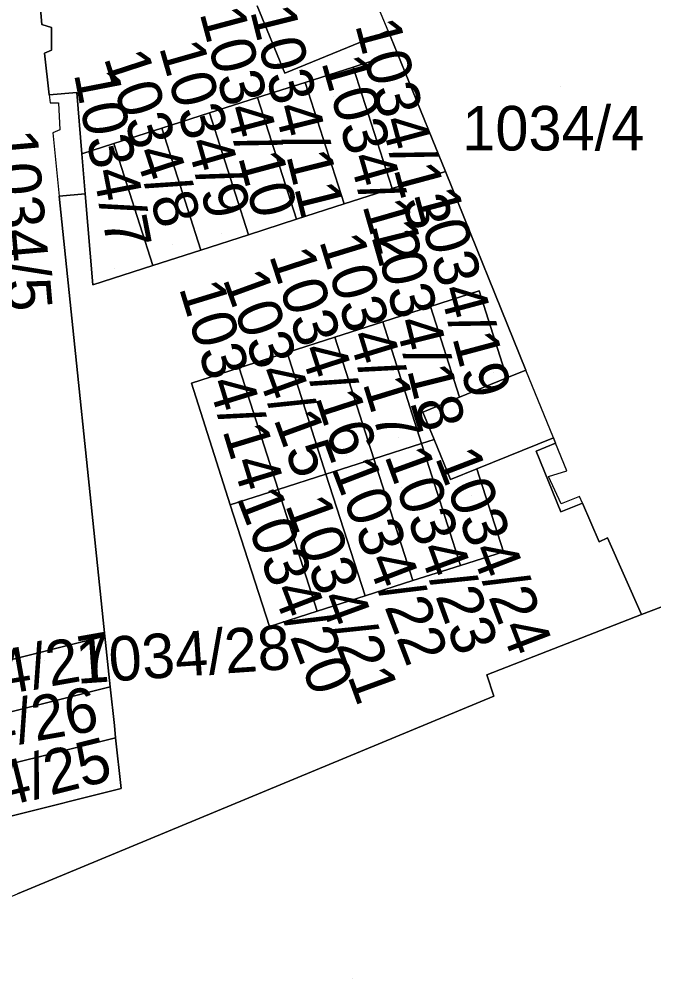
# Model space of a CAD drawing. Extents: x -263423 to -261326, y -1240067 to -1237864.
# Drawn here: x -262535.87 to -262507.34, y -1239580.23 to -1239537.14 of the extents above; entities that cross this region are included whole.
import ezdxf

# ---------------------------------------------------------------- set-up
doc = ezdxf.new("R2010")
doc.units = 0
for name, color, linetype in [('body_kn', 7, 'Continuous'), ('kladpar_druhypozemkov', 7, 'Continuous'), ('kladpar_hranice', 7, 'Continuous'), ('kladpar_parcelnecisla', 7, 'Continuous'), ('kladpar_plochy', 7, 'Continuous'), ('zappar_hrandruhpozemk', 7, 'Continuous')]:
    doc.layers.add(name, color=color, linetype=linetype)

msp = doc.modelspace()

# ---------------------------------------------------------------- linework, layer by layer
at = {"layer": 'body_kn'}
for p, q in [((-262534.85, -1239537.39), (-262534.85, -1239537.39)), ((-262534.41, -1239537.52), (-262534.41, -1239537.52)), ((-262519.29, -1239537.67), (-262519.29, -1239537.67)), ((-262519.29, -1239537.67), (-262519.29, -1239537.67)), ((-262534.73, -1239538.67), (-262534.73, -1239538.67)), ((-262534.41, -1239538.54), (-262534.41, -1239538.54)), ((-262518.88, -1239538.66), (-262518.88, -1239538.66)), ((-262520.86, -1239539.3), (-262520.86, -1239539.3)), ((-262520.86, -1239539.3), (-262520.86, -1239539.3)), ((-262523.93, -1239539.57), (-262523.93, -1239539.57)), ((-262523.01, -1239539.98), (-262523.01, -1239539.98)), ((-262523.01, -1239539.98), (-262523.01, -1239539.98)), ((-262534.52, -1239540.54), (-262534.52, -1239540.54)), ((-262534.52, -1239540.54), (-262534.52, -1239540.54)), ((-262533.28, -1239540.44), (-262533.28, -1239540.44)), ((-262525.16, -1239540.66), (-262525.16, -1239540.66)), ((-262525.16, -1239540.66), (-262525.16, -1239540.66)), ((-262534.48, -1239540.9), (-262534.48, -1239540.9)), ((-262534.1, -1239540.9), (-262534.1, -1239540.9)), ((-262527.31, -1239541.35), (-262527.31, -1239541.35)), ((-262527.31, -1239541.35), (-262527.31, -1239541.35)), ((-262534.36, -1239542.24), (-262534.36, -1239542.24)), ((-262534.04, -1239542.11), (-262534.04, -1239542.11)), ((-262529.46, -1239542.04), (-262529.46, -1239542.04)), ((-262529.46, -1239542.04), (-262529.46, -1239542.04)), ((-262531.61, -1239542.73), (-262531.61, -1239542.73)), ((-262531.61, -1239542.73), (-262531.61, -1239542.73)), ((-262517.31, -1239542.51), (-262517.31, -1239542.51)), ((-262533.05, -1239543.19), (-262533.05, -1239543.19)), ((-262516.71, -1239543.98), (-262516.71, -1239543.98)), ((-262519.11, -1239544.75), (-262519.11, -1239544.75)), ((-262534.07, -1239545.09), (-262534.07, -1239545.09)), ((-262534.07, -1239545.09), (-262534.07, -1239545.09)), ((-262532.9, -1239544.99), (-262532.9, -1239544.99)), ((-262532.9, -1239544.99), (-262532.9, -1239544.99)), ((-262521.26, -1239545.44), (-262521.26, -1239545.44)), ((-262523.41, -1239546.13), (-262523.41, -1239546.13)), ((-262525.56, -1239546.82), (-262525.56, -1239546.82)), ((-262527.71, -1239547.51), (-262527.71, -1239547.51)), ((-262529.86, -1239548.2), (-262529.86, -1239548.2)), ((-262532.56, -1239549.07), (-262532.56, -1239549.07)), ((-262515.2, -1239549.34), (-262515.2, -1239549.34)), ((-262517.38, -1239550.04), (-262517.38, -1239550.04)), ((-262517.38, -1239550.04), (-262517.38, -1239550.04)), ((-262519.53, -1239550.73), (-262519.53, -1239550.73)), ((-262519.53, -1239550.73), (-262519.53, -1239550.73)), ((-262521.68, -1239551.42), (-262521.68, -1239551.42)), ((-262521.68, -1239551.42), (-262521.68, -1239551.42)), ((-262523.83, -1239552.11), (-262523.83, -1239552.11)), ((-262523.83, -1239552.11), (-262523.83, -1239552.11)), ((-262525.98, -1239552.8), (-262525.98, -1239552.8)), ((-262525.98, -1239552.8), (-262525.98, -1239552.8)), ((-262513.09, -1239552.9), (-262513.09, -1239552.9)), ((-262528.13, -1239553.49), (-262528.13, -1239553.49)), ((-262528.13, -1239553.49), (-262528.13, -1239553.49)), ((-262513.95, -1239553.25), (-262513.95, -1239553.25)), ((-262516.08, -1239554.12), (-262516.08, -1239554.12)), ((-262517.72, -1239554.79), (-262517.72, -1239554.79)), ((-262517.21, -1239556.02), (-262517.21, -1239556.02)), ((-262511.86, -1239555.94), (-262511.86, -1239555.94)), ((-262511.86, -1239555.94), (-262511.86, -1239555.94)), ((-262511.76, -1239556.18), (-262511.76, -1239556.18)), ((-262517.78, -1239556.2), (-262517.78, -1239556.2)), ((-262517.78, -1239556.2), (-262517.78, -1239556.2)), ((-262512.64, -1239556.54), (-262512.64, -1239556.54)), ((-262519.93, -1239556.89), (-262519.93, -1239556.89)), ((-262519.93, -1239556.89), (-262519.93, -1239556.89)), ((-262515.3, -1239557.34), (-262515.3, -1239557.34)), ((-262511.25, -1239557.43), (-262511.25, -1239557.43)), ((-262522.08, -1239557.58), (-262522.08, -1239557.58)), ((-262522.08, -1239557.58), (-262522.08, -1239557.58)), ((-262516.48, -1239557.82), (-262516.48, -1239557.82)), ((-262512.08, -1239557.68), (-262512.08, -1239557.68)), ((-262524.23, -1239558.27), (-262524.23, -1239558.27)), ((-262524.23, -1239558.27), (-262524.23, -1239558.27)), ((-262510.68, -1239558.58), (-262510.68, -1239558.58)), ((-262526.38, -1239558.95), (-262526.38, -1239558.95)), ((-262526.38, -1239558.95), (-262526.38, -1239558.95)), ((-262511.51, -1239558.9), (-262511.51, -1239558.9)), ((-262510.55, -1239558.87), (-262510.55, -1239558.87)), ((-262510.55, -1239558.87), (-262510.55, -1239558.87)), ((-262511.52, -1239559.27), (-262511.52, -1239559.27)), ((-262509.42, -1239560.43), (-262509.42, -1239560.43)), ((-262509.8, -1239560.62), (-262509.8, -1239560.62)), ((-262514.1, -1239561.06), (-262514.1, -1239561.06)), ((-262516.03, -1239561.67), (-262516.03, -1239561.67)), ((-262518.17, -1239562.35), (-262518.17, -1239562.35)), ((-262520.32, -1239563.04), (-262520.32, -1239563.04)), ((-262522.47, -1239563.73), (-262522.47, -1239563.73)), ((-262507.9, -1239563.88), (-262507.9, -1239563.88)), ((-262524.62, -1239564.42), (-262524.62, -1239564.42)), ((-262532.02, -1239564.85), (-262532.02, -1239564.85)), ((-262514.85, -1239566.58), (-262514.85, -1239566.58)), ((-262531.78, -1239567.13), (-262531.78, -1239567.13)), ((-262514.53, -1239567.54), (-262514.53, -1239567.54)), ((-262531.59, -1239568.86), (-262531.59, -1239568.86)), ((-262531.54, -1239569.41), (-262531.54, -1239569.41)), ((-262531.29, -1239571.69), (-262531.29, -1239571.69))]:
    msp.add_line(p, q, dxfattribs=at)
at = {"layer": 'kladpar_druhypozemkov'}
for p, q in [((-262511.54, -1239540.17), (-262511.54, -1239540.17)), ((-262521.74, -1239540.6), (-262521.74, -1239540.6)), ((-262517.72, -1239541.86), (-262517.72, -1239541.86)), ((-262522.4, -1239545.16), (-262522.4, -1239545.16)), ((-262524.67, -1239545.88), (-262524.67, -1239545.88)), ((-262526.77, -1239546.78), (-262526.77, -1239546.78)), ((-262528.99, -1239547.26), (-262528.99, -1239547.26)), ((-262531.57, -1239548.34), (-262531.57, -1239548.34)), ((-262514.54, -1239553.01), (-262514.54, -1239553.01)), ((-262516.48, -1239554.07), (-262516.48, -1239554.07)), ((-262518.8, -1239555.95), (-262518.8, -1239555.95)), ((-262521.14, -1239556.73), (-262521.14, -1239556.73)), ((-262522.88, -1239557.27), (-262522.88, -1239557.27)), ((-262525.33, -1239557.93), (-262525.33, -1239557.93)), ((-262518.68, -1239558.19), (-262518.68, -1239558.19)), ((-262520.4, -1239558.59), (-262520.4, -1239558.59)), ((-262515.56, -1239558.52), (-262515.56, -1239558.52)), ((-262522.52, -1239559.39), (-262522.52, -1239559.39)), ((-262524.7, -1239560.06), (-262524.7, -1239560.06)), ((-262527.97, -1239565.25), (-262527.97, -1239565.25)), ((-262534.72, -1239565.95), (-262534.72, -1239565.95)), ((-262533.4, -1239568.21), (-262533.4, -1239568.21)), ((-262533.06, -1239570.53), (-262533.06, -1239570.53)), ((-262520.91, -1239580.2), (-262520.91, -1239580.2))]:
    msp.add_line(p, q, dxfattribs=at)
at = {"layer": 'kladpar_hranice'}
for points in [[(-262512.47, -1239522.66), (-262496.44, -1239559.47), (-262497.08, -1239559.78), (-262507.9, -1239563.88), (-262509.42, -1239560.43), (-262509.8, -1239560.62), (-262510.55, -1239558.87), (-262511.52, -1239559.27), (-262512.64, -1239556.54), (-262511.76, -1239556.18), (-262511.86, -1239555.94), (-262515.3, -1239557.34), (-262516.48, -1239557.82), (-262517.21, -1239556.02), (-262517.72, -1239554.79), (-262516.08, -1239554.12), (-262513.95, -1239553.25), (-262513.09, -1239552.9), (-262516.71, -1239543.98), (-262517.31, -1239542.51), (-262518.88, -1239538.66), (-262519.29, -1239537.67), (-262523.93, -1239539.57), (-262525.17, -1239536.54)], [(-262535.83, -1239525.8), (-262534.85, -1239537.39), (-262534.41, -1239537.52), (-262534.41, -1239538.54), (-262534.73, -1239538.67), (-262534.52, -1239540.54), (-262533.28, -1239540.44), (-262533.05, -1239543.19), (-262532.9, -1239544.99), (-262534.07, -1239545.09), (-262532.02, -1239564.85), (-262537.05, -1239566.1), (-262539.53, -1239545.71), (-262540.02, -1239541.89), (-262541.69, -1239527.3), (-262536.85, -1239525.73), (-262535.83, -1239525.8)], [(-262525.17, -1239536.54), (-262523.93, -1239539.57), (-262519.29, -1239537.67), (-262518.88, -1239538.66), (-262520.86, -1239539.3), (-262523.01, -1239539.98), (-262525.16, -1239540.66), (-262527.31, -1239541.35), (-262529.46, -1239542.04), (-262531.61, -1239542.73), (-262533.05, -1239543.19), (-262533.28, -1239540.44), (-262534.52, -1239540.54), (-262534.73, -1239538.67), (-262534.41, -1239538.54), (-262534.41, -1239537.52), (-262534.85, -1239537.39), (-262535.83, -1239525.8)], [(-262520.86, -1239539.3), (-262518.88, -1239538.66), (-262517.31, -1239542.51), (-262516.71, -1239543.98), (-262519.11, -1239544.75), (-262520.86, -1239539.3)], [(-262523.01, -1239539.98), (-262520.86, -1239539.3), (-262519.11, -1239544.75), (-262521.26, -1239545.44), (-262523.01, -1239539.98)], [(-262525.16, -1239540.66), (-262523.01, -1239539.98), (-262521.26, -1239545.44), (-262523.41, -1239546.13), (-262525.16, -1239540.66)], [(-262527.31, -1239541.35), (-262525.16, -1239540.66), (-262523.41, -1239546.13), (-262525.56, -1239546.82), (-262527.31, -1239541.35)], [(-262529.46, -1239542.04), (-262527.31, -1239541.35), (-262525.56, -1239546.82), (-262527.71, -1239547.51), (-262529.46, -1239542.04)], [(-262531.61, -1239542.73), (-262529.46, -1239542.04), (-262527.71, -1239547.51), (-262529.86, -1239548.2), (-262531.61, -1239542.73)], [(-262532.9, -1239544.99), (-262533.05, -1239543.19), (-262531.61, -1239542.73), (-262529.86, -1239548.2), (-262532.56, -1239549.07), (-262532.9, -1239544.99)], [(-262534.07, -1239545.09), (-262532.9, -1239544.99), (-262532.56, -1239549.07), (-262529.86, -1239548.2), (-262527.71, -1239547.51), (-262525.56, -1239546.82), (-262523.41, -1239546.13), (-262521.26, -1239545.44), (-262519.11, -1239544.75), (-262516.71, -1239543.98), (-262513.09, -1239552.9), (-262513.95, -1239553.25), (-262515.2, -1239549.34), (-262517.38, -1239550.04), (-262519.53, -1239550.73), (-262521.68, -1239551.42), (-262523.83, -1239552.11), (-262525.98, -1239552.8), (-262528.13, -1239553.49), (-262526.38, -1239558.95), (-262524.62, -1239564.42), (-262522.47, -1239563.73), (-262520.32, -1239563.04), (-262518.17, -1239562.35), (-262516.03, -1239561.67), (-262514.1, -1239561.06), (-262515.3, -1239557.34), (-262511.86, -1239555.94), (-262511.76, -1239556.18), (-262512.64, -1239556.54), (-262511.52, -1239559.27), (-262510.55, -1239558.87), (-262509.8, -1239560.62), (-262509.42, -1239560.43), (-262507.9, -1239563.88), (-262514.85, -1239566.58), (-262514.53, -1239567.54), (-262535.94, -1239576.42)], [(-262536.31, -1239572.94), (-262531.29, -1239571.69), (-262531.54, -1239569.41), (-262531.59, -1239568.86), (-262531.78, -1239567.13), (-262532.02, -1239564.85), (-262534.07, -1239545.09)], [(-262517.38, -1239550.04), (-262515.2, -1239549.34), (-262513.95, -1239553.25), (-262516.08, -1239554.12), (-262517.38, -1239550.04)], [(-262519.53, -1239550.73), (-262517.38, -1239550.04), (-262516.08, -1239554.12), (-262517.72, -1239554.79), (-262517.21, -1239556.02), (-262517.78, -1239556.2), (-262519.53, -1239550.73)], [(-262521.68, -1239551.42), (-262519.53, -1239550.73), (-262517.78, -1239556.2), (-262519.93, -1239556.89), (-262521.68, -1239551.42)], [(-262523.83, -1239552.11), (-262521.68, -1239551.42), (-262519.93, -1239556.89), (-262522.08, -1239557.58), (-262523.83, -1239552.11)], [(-262525.98, -1239552.8), (-262523.83, -1239552.11), (-262522.08, -1239557.58), (-262524.23, -1239558.27), (-262525.98, -1239552.8)], [(-262528.13, -1239553.49), (-262525.98, -1239552.8), (-262524.23, -1239558.27), (-262526.38, -1239558.95), (-262528.13, -1239553.49)], [(-262517.78, -1239556.2), (-262517.21, -1239556.02), (-262516.48, -1239557.82), (-262515.3, -1239557.34), (-262514.1, -1239561.06), (-262516.03, -1239561.67), (-262517.78, -1239556.2)], [(-262519.93, -1239556.89), (-262517.78, -1239556.2), (-262516.03, -1239561.67), (-262518.17, -1239562.35), (-262519.93, -1239556.89)], [(-262522.08, -1239557.58), (-262519.93, -1239556.89), (-262518.17, -1239562.35), (-262520.32, -1239563.04), (-262522.08, -1239557.58)], [(-262524.23, -1239558.27), (-262522.08, -1239557.58), (-262520.32, -1239563.04), (-262522.47, -1239563.73), (-262524.23, -1239558.27)], [(-262526.38, -1239558.95), (-262524.23, -1239558.27), (-262522.47, -1239563.73), (-262524.62, -1239564.42), (-262526.38, -1239558.95)], [(-262546.71, -1239580.95), (-262535.94, -1239576.42), (-262514.53, -1239567.54), (-262514.85, -1239566.58), (-262507.9, -1239563.88), (-262497.08, -1239559.78), (-262489.86, -1239576.61), (-262495.53, -1239579.1), (-262490.3, -1239591.72), (-262495.72, -1239594.16), (-262495.84, -1239593.9), (-262498.9, -1239587.5), (-262502.36, -1239580.27), (-262540.46, -1239596.2), (-262542.29, -1239591.74), (-262542.63, -1239590.9), (-262543.46, -1239591.25), (-262545.32, -1239596.59), (-262550.28, -1239594.95), (-262548.06, -1239588.39), (-262543.99, -1239587.56), (-262544.31, -1239586.76), (-262546.71, -1239580.95)], [(-262537.05, -1239566.1), (-262532.02, -1239564.85), (-262531.78, -1239567.13), (-262536.8, -1239568.38), (-262537.05, -1239566.1)], [(-262536.8, -1239568.38), (-262531.78, -1239567.13), (-262531.59, -1239568.86), (-262531.54, -1239569.41), (-262536.55, -1239570.66), (-262536.62, -1239570.05), (-262536.8, -1239568.38)], [(-262536.55, -1239570.66), (-262531.54, -1239569.41), (-262531.29, -1239571.69), (-262536.31, -1239572.94), (-262536.55, -1239570.66)]]:
    msp.add_lwpolyline(points, dxfattribs=at)
at = {"layer": 'kladpar_plochy'}
for points in [[(-262512.47, -1239522.66), (-262496.44, -1239559.47), (-262497.08, -1239559.78), (-262507.9, -1239563.88), (-262509.42, -1239560.43), (-262509.8, -1239560.62), (-262510.55, -1239558.87), (-262511.52, -1239559.27), (-262512.64, -1239556.54), (-262511.76, -1239556.18), (-262511.86, -1239555.94), (-262515.3, -1239557.34), (-262516.48, -1239557.82), (-262517.21, -1239556.02), (-262517.72, -1239554.79), (-262516.08, -1239554.12), (-262513.95, -1239553.25), (-262513.09, -1239552.9), (-262516.71, -1239543.98), (-262517.31, -1239542.51), (-262518.88, -1239538.66), (-262519.29, -1239537.67), (-262523.93, -1239539.57), (-262525.17, -1239536.54)], [(-262525.17, -1239536.54), (-262523.93, -1239539.57), (-262519.29, -1239537.67), (-262518.88, -1239538.66), (-262520.86, -1239539.3), (-262523.01, -1239539.98), (-262525.16, -1239540.66), (-262527.31, -1239541.35), (-262529.46, -1239542.04), (-262531.61, -1239542.73), (-262533.05, -1239543.19), (-262533.28, -1239540.44), (-262534.52, -1239540.54), (-262534.73, -1239538.67), (-262534.41, -1239538.54), (-262534.41, -1239537.52), (-262534.85, -1239537.39), (-262535.83, -1239525.8)], [(-262536.31, -1239572.94), (-262531.29, -1239571.69), (-262531.54, -1239569.41), (-262531.59, -1239568.86), (-262531.78, -1239567.13), (-262532.02, -1239564.85), (-262534.07, -1239545.09), (-262532.9, -1239544.99), (-262532.56, -1239549.07), (-262529.86, -1239548.2), (-262527.71, -1239547.51), (-262525.56, -1239546.82), (-262523.41, -1239546.13), (-262521.26, -1239545.44), (-262519.11, -1239544.75), (-262516.71, -1239543.98), (-262513.09, -1239552.9), (-262513.95, -1239553.25), (-262515.2, -1239549.34), (-262517.38, -1239550.04), (-262519.53, -1239550.73), (-262521.68, -1239551.42), (-262523.83, -1239552.11), (-262525.98, -1239552.8), (-262528.13, -1239553.49), (-262526.38, -1239558.95), (-262524.62, -1239564.42), (-262522.47, -1239563.73), (-262520.32, -1239563.04), (-262518.17, -1239562.35), (-262516.03, -1239561.67), (-262514.1, -1239561.06), (-262515.3, -1239557.34), (-262511.86, -1239555.94), (-262511.76, -1239556.18), (-262512.64, -1239556.54), (-262511.52, -1239559.27), (-262510.55, -1239558.87), (-262509.8, -1239560.62), (-262509.42, -1239560.43), (-262507.9, -1239563.88), (-262514.85, -1239566.58), (-262514.53, -1239567.54), (-262535.94, -1239576.42)]]:
    msp.add_lwpolyline(points, dxfattribs=at)
for points in [[(-262535.83, -1239525.8), (-262534.85, -1239537.39), (-262534.41, -1239537.52), (-262534.41, -1239538.54), (-262534.73, -1239538.67), (-262534.52, -1239540.54), (-262533.28, -1239540.44), (-262533.05, -1239543.19), (-262532.9, -1239544.99), (-262534.07, -1239545.09), (-262532.02, -1239564.85), (-262537.05, -1239566.1), (-262539.53, -1239545.71), (-262540.02, -1239541.89), (-262541.69, -1239527.3), (-262536.85, -1239525.73)], [(-262520.86, -1239539.3), (-262518.88, -1239538.66), (-262517.31, -1239542.51), (-262516.71, -1239543.98), (-262519.11, -1239544.75)], [(-262523.01, -1239539.98), (-262520.86, -1239539.3), (-262519.11, -1239544.75), (-262521.26, -1239545.44)], [(-262525.16, -1239540.66), (-262523.01, -1239539.98), (-262521.26, -1239545.44), (-262523.41, -1239546.13)], [(-262527.31, -1239541.35), (-262525.16, -1239540.66), (-262523.41, -1239546.13), (-262525.56, -1239546.82)], [(-262529.46, -1239542.04), (-262527.31, -1239541.35), (-262525.56, -1239546.82), (-262527.71, -1239547.51)], [(-262531.61, -1239542.73), (-262529.46, -1239542.04), (-262527.71, -1239547.51), (-262529.86, -1239548.2)], [(-262532.9, -1239544.99), (-262533.05, -1239543.19), (-262531.61, -1239542.73), (-262529.86, -1239548.2), (-262532.56, -1239549.07)], [(-262517.38, -1239550.04), (-262515.2, -1239549.34), (-262513.95, -1239553.25), (-262516.08, -1239554.12)], [(-262519.53, -1239550.73), (-262517.38, -1239550.04), (-262516.08, -1239554.12), (-262517.72, -1239554.79), (-262517.21, -1239556.02), (-262517.78, -1239556.2)], [(-262521.68, -1239551.42), (-262519.53, -1239550.73), (-262517.78, -1239556.2), (-262519.93, -1239556.89)], [(-262523.83, -1239552.11), (-262521.68, -1239551.42), (-262519.93, -1239556.89), (-262522.08, -1239557.58)], [(-262525.98, -1239552.8), (-262523.83, -1239552.11), (-262522.08, -1239557.58), (-262524.23, -1239558.27)], [(-262528.13, -1239553.49), (-262525.98, -1239552.8), (-262524.23, -1239558.27), (-262526.38, -1239558.95)], [(-262517.78, -1239556.2), (-262517.21, -1239556.02), (-262516.48, -1239557.82), (-262515.3, -1239557.34), (-262514.1, -1239561.06), (-262516.03, -1239561.67)], [(-262519.93, -1239556.89), (-262517.78, -1239556.2), (-262516.03, -1239561.67), (-262518.17, -1239562.35)], [(-262522.08, -1239557.58), (-262519.93, -1239556.89), (-262518.17, -1239562.35), (-262520.32, -1239563.04)], [(-262524.23, -1239558.27), (-262522.08, -1239557.58), (-262520.32, -1239563.04), (-262522.47, -1239563.73)], [(-262526.38, -1239558.95), (-262524.23, -1239558.27), (-262522.47, -1239563.73), (-262524.62, -1239564.42)], [(-262546.71, -1239580.95), (-262535.94, -1239576.42), (-262514.53, -1239567.54), (-262514.85, -1239566.58), (-262507.9, -1239563.88), (-262497.08, -1239559.78), (-262489.86, -1239576.61), (-262495.53, -1239579.1), (-262490.3, -1239591.72), (-262495.72, -1239594.16), (-262495.84, -1239593.9), (-262498.9, -1239587.5), (-262502.36, -1239580.27), (-262540.46, -1239596.2), (-262542.29, -1239591.74), (-262542.63, -1239590.9), (-262543.46, -1239591.25), (-262545.32, -1239596.59), (-262550.28, -1239594.95), (-262548.06, -1239588.39), (-262543.99, -1239587.56), (-262544.31, -1239586.76)], [(-262537.05, -1239566.1), (-262532.02, -1239564.85), (-262531.78, -1239567.13), (-262536.8, -1239568.38)], [(-262536.8, -1239568.38), (-262531.78, -1239567.13), (-262531.59, -1239568.86), (-262531.54, -1239569.41), (-262536.55, -1239570.66), (-262536.62, -1239570.05)], [(-262536.55, -1239570.66), (-262531.54, -1239569.41), (-262531.29, -1239571.69), (-262536.31, -1239572.94)]]:
    msp.add_lwpolyline(points, close=True, dxfattribs=at)
at = {"layer": 'zappar_hrandruhpozemk'}
for p, q in [((-262519.29, -1239537.67), (-262520.53, -1239534.64)), ((-262534.36, -1239542.24), (-262534.07, -1239545.09)), ((-262511.86, -1239555.94), (-262513.09, -1239552.9)), ((-262511.25, -1239557.43), (-262511.76, -1239556.18))]:
    msp.add_line(p, q, dxfattribs=at)
for points in [[(-262534.52, -1239540.54), (-262534.48, -1239540.9), (-262534.1, -1239540.9), (-262534.04, -1239542.11), (-262534.36, -1239542.24)], [(-262510.55, -1239558.87), (-262510.68, -1239558.58), (-262511.51, -1239558.9), (-262512.08, -1239557.68), (-262511.25, -1239557.43)]]:
    msp.add_lwpolyline(points, dxfattribs=at)

# ---------------------------------------------------------------- texts
at = {"layer": 'kladpar_parcelnecisla'}
for s, rotation, p in [('1034/10', 285, (-262527.772, -1239536.862)), ('1034/11', 284, (-262525.495, -1239536.771)), ('1034/13', 285, (-262520.78, -1239537.394)), ('1034/9', 286, (-262529.592, -1239538.398)), ('1034/8', 288, (-262532.082, -1239538.876)), ('1034/12', 286, (-262522.297, -1239539.069)), ('1034/7', 281, (-262533.415, -1239539.587)), ('1034/5', 275, (-262537.06, -1239542.175)), ('1034/19', 285, (-262518.144, -1239544.973)), ('1034/18', 284, (-262520.06, -1239546.391)), ('1034/17', 287, (-262522.397, -1239547.089)), ('1034/16', 288, (-262524.649, -1239547.747)), ('1034/15', 290, (-262526.74, -1239548.804)), ('1034/14', 287, (-262528.701, -1239549.204)), ('1034/23', 290, (-262519.466, -1239556.744)), ('1034/24', 291, (-262517.195, -1239556.82)), ('1034/22', 291, (-262521.866, -1239557.269)), ('1034/20', 291, (-262526.116, -1239558.61)), ('1034/21', 290, (-262523.931, -1239558.945)), ('1034/28', 4, (-262533.262, -1239566.991)), ('1034/27', 10, (-262541.079, -1239568.277)), ('1034/26', 10, (-262541.725, -1239570.735)), ('1034/25', 14, (-262540.971, -1239573.627))]:
    msp.add_text(s, height=2, rotation=rotation, dxfattribs=at).set_placement(p)
msp.add_text('1034/4', height=2, dxfattribs=at).set_placement((-262515.954, -1239543.04))

doc.saveas('drawing.dxf')
